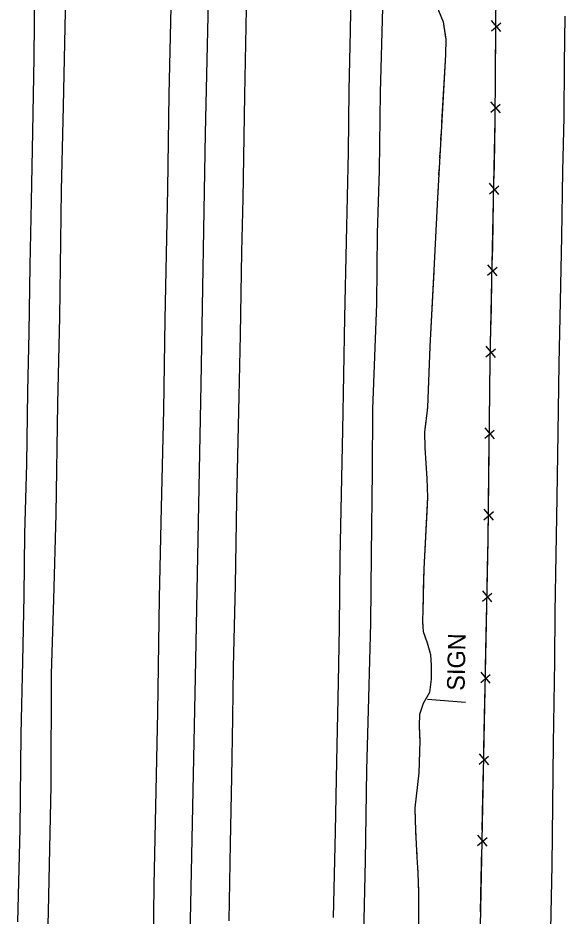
# Model space of a CAD drawing. Extents: x 591954 to 597000, y 198576 to 213500.
# Drawn here: x 594076.7 to 594263.8, y 208657.6 to 208964.6 of the extents above; entities that cross this region are included whole.
import ezdxf

# ---------------------------------------------------------------- set-up
doc = ezdxf.new("R2010")
doc.units = 0
for name, color, linetype in [('Level 11', 7, 'Continuous'), ('Level 14', 7, 'Continuous'), ('Level 15', 7, 'Continuous'), ('Level 19', 7, 'Continuous')]:
    doc.layers.add(name, color=color, linetype=linetype)

msp = doc.modelspace()

# ---------------------------------------------------------------- linework, layer by layer
at = {"layer": 'Level 11'}
for points in [[(594123.02, 208638.22), (594123.36, 208668.12), (594124.6, 208727.23), (594125.14, 208766.38), (594125.83, 208797.2), (594126.61, 208830.65), (594127.06, 208861.51), (594127.95, 208906.16), (594128.46, 208938.42), (594129.8, 208998.33), (594130.41, 209039.6), (594131.22, 209073.24), (594131.76, 209110), (594132.42, 209136.42), (594132.96, 209177.16), (594133.9, 209215.17), (594134.38, 209240.59), (594134.96, 209279.98), (594135.65, 209309.07), (594136.49, 209350.44)], [(594086.65, 208636.73), (594087.14, 208659.13), (594088.08, 208702.05), (594088.16, 208740.38), (594088.97, 208765.77), (594089.84, 208794.97), (594090.32, 208832.8), (594090.99, 208862.31), (594091.58, 208905.64), (594092.33, 208934.5), (594093.16, 208977.79), (594093.7, 209009.45), (594093.4, 209047.8), (594093.49, 209081.82), (594092.84, 209115.61), (594092.82, 209143.3), (594092.51, 209175.14), (594092.33, 209199.03), (594091.93, 209226.7), (594091.19, 209268.68), (594090.98, 209301.33), (594090.94, 209338.39)], [(594155.14, 208985.58), (594154.18, 208938.07), (594153.6, 208902.85), (594153.16, 208884.62), (594152.7, 208856.25), (594152.27, 208835.37), (594151.51, 208799.68), (594151.02, 208770.67), (594150.36, 208742.64), (594150.1, 208725.4), (594149.8, 208705.1), (594149.33, 208682.4), (594148.81, 208655.92)], [(594184.59, 208657.1), (594185.36, 208686.52), (594185.74, 208710.37), (594186.36, 208737.39), (594186.7, 208756.27), (594186.94, 208780.04), (594187.86, 208823.66), (594188.22, 208842.59), (594188.51, 208862.21), (594189.12, 208888.23), (594189.81, 208918.74), (594190.01, 208939.96), (594190.43, 208960.17), (594190.8, 208980.06)], [(594076.72, 208655.65), (594077.44, 208687.42), (594077.79, 208719.8), (594078.33, 208744.62), (594078.8, 208767.02), (594079.09, 208788.27), (594079.74, 208812.23), (594080.11, 208836.96), (594080.5, 208857.11), (594080.94, 208880.01), (594081.31, 208901.92), (594081.85, 208925.7), (594082.31, 208950.94), (594082.45, 208974.94)], [(594201.38, 208968.07), (594200.65, 208939.09), (594200.3, 208912.51), (594199.63, 208891.03), (594199.32, 208866.87), (594198.03, 208830.87), (594197.88, 208809.7), (594197.49, 208781.22), (594197.29, 208757.73), (594196.64, 208732.23), (594195.97, 208707.49), (594195.47, 208676.6), (594194.9, 208651.29)], [(594258.87, 208647.63), (594259.39, 208674.89), (594259.89, 208716.5), (594260.3, 208744.71), (594260.43, 208761.42), (594261.18, 208800.65), (594261.47, 208822.83), (594261.8, 208846.37), (594262.28, 208867.64), (594262.71, 208889.85), (594263.08, 208912.25), (594263.49, 208930.66), (594263.64, 208948.99), (594263.84, 208965.26)]]:
    msp.add_lwpolyline(points, dxfattribs=at)
at = {"layer": 'Level 14'}
msp.add_lwpolyline([(594229.76, 208730.58), (594216.81, 208731.65)], dxfattribs=at)
at = {"layer": 'Level 15'}
for p, q in [((594241.9, 208960.03), (594238.69, 208963.77)), ((594238.67, 208960.22), (594241.85, 208963)), ((594241.72, 208932.17), (594238.51, 208935.91)), ((594238.48, 208932.36), (594241.67, 208935.14)), ((594237.95, 208904.53), (594241.17, 208907.26)), ((594241.18, 208904.29), (594238.02, 208908.08)), ((594237.37, 208876.68), (594240.6, 208879.4)), ((594240.6, 208876.44), (594237.44, 208880.22)), ((594236.8, 208848.82), (594240.02, 208851.55)), ((594240.03, 208848.58), (594236.87, 208852.37)), ((594236.45, 208820.95), (594239.65, 208823.71)), ((594239.69, 208820.74), (594236.49, 208824.5)), ((594236.12, 208793.09), (594239.32, 208795.85)), ((594239.35, 208792.88), (594236.16, 208796.64)), ((594235.61, 208765.25), (594238.84, 208767.98)), ((594238.85, 208765.01), (594235.68, 208768.8)), ((594235.05, 208737.4), (594238.27, 208740.13)), ((594238.28, 208737.16), (594235.12, 208740.94)), ((594234.48, 208709.54), (594237.71, 208712.27)), ((594237.72, 208709.31), (594234.55, 208713.09)), ((594233.93, 208681.68), (594237.16, 208684.42)), ((594237.17, 208681.45), (594234, 208685.23))]:
    msp.add_line(p, q, dxfattribs=at)
for points in [[(594135.38, 208639.54), (594137.43, 208739.24), (594139.4, 208839.43), (594140.9, 208925.15), (594142.73, 209005.6), (594143.47, 209041.57), (594144.43, 209105.77), (594146.4, 209185.88), (594147.82, 209268.8), (594149.34, 209340.3), (594150.77, 209409.58), (594151.44, 209471.31), (594152.49, 209539.23), (594153.2, 209567.1)], [(594234.66, 208642.52), (594236.04, 208712.36), (594237.53, 208786), (594238.27, 208847.42), (594239.97, 208929.79), (594240.36, 208989.83), (594241.31, 209056.47), (594242.13, 209110.58), (594242.99, 209150.03), (594243.64, 209195.61), (594244.14, 209235.56), (594245.06, 209285.46), (594245.66, 209349.08), (594246.85, 209418.16), (594247.68, 209482.91), (594248.59, 209547.76), (594249.18, 209567.28)], [(594240.09, 208948.93), (594240.16, 208958.88)], [(594240.02, 208937.6), (594240.09, 208948.93)], [(594239.79, 208921.07), (594239.97, 208929.79), (594239.98, 208931.02)], [(594239.55, 208909.75), (594239.79, 208921.07)], [(594239.21, 208893.21), (594239.42, 208903.17)], [(594238.98, 208881.89), (594239.21, 208893.21)], [(594238.64, 208865.36), (594238.84, 208875.31)], [(594238.4, 208854.04), (594238.64, 208865.36)], [(594238.15, 208837.5), (594238.27, 208847.42), (594238.27, 208847.46)], [(594238.01, 208826.18), (594238.15, 208837.5)], [(594237.82, 208809.65), (594237.93, 208819.6)], [(594237.68, 208798.33), (594237.82, 208809.65)], [(594237.45, 208781.79), (594237.53, 208786), (594237.6, 208791.74)], [(594237.22, 208770.47), (594237.45, 208781.79)], [(594236.88, 208753.93), (594237.08, 208763.89)], [(594236.65, 208742.61), (594236.88, 208753.93)], [(594236.32, 208726.08), (594236.52, 208736.03)], [(594236.09, 208714.76), (594236.32, 208726.08)], [(594235.76, 208698.23), (594235.96, 208708.18)], [(594235.54, 208686.91), (594235.76, 208698.23)], [(594235.21, 208670.37), (594235.41, 208680.33)], [(594234.98, 208659.05), (594235.21, 208670.37)]]:
    msp.add_lwpolyline(points, dxfattribs=at)
at = {"layer": 'Level 19'}
for points in [[(594222.45, 208986.08), (594221.45, 208983.88), (594220.65, 208980.74), (594220.21, 208976.08), (594220.58, 208967.15), (594222.11, 208963.3), (594222.98, 208957.79)], [(594220.58, 208967.15), (594222.11, 208963.3), (594223.06, 208957.32), (594222.93, 208952.06), (594220.18, 208903.13), (594219, 208878.42), (594217.58, 208852.33), (594216.8, 208831.39), (594215.72, 208823.04), (594215.84, 208817.66), (594216.58, 208807.16), (594216.84, 208800.75), (594215.51, 208776.32), (594215.1, 208758.07), (594215.37, 208754.9), (594216.67, 208750.99), (594217.83, 208746.98), (594218.09, 208743.29), (594218.03, 208738.6), (594217.45, 208733.98), (594215.36, 208730.25), (594214.07, 208726.52), (594213.92, 208722.67), (594214.12, 208717.39), (594213.89, 208706.55), (594212.51, 208694.57), (594212.53, 208690.08), (594212.85, 208684.47), (594213.19, 208677.74), (594213.5, 208672.23), (594213.71, 208665.92), (594213.76, 208644.55)], [(594222.98, 208957.79), (594223.06, 208957.32), (594222.93, 208952.06), (594221.62, 208928.83)], [(594221.4, 208924.84), (594221.29, 208922.84)], [(594221.06, 208918.85), (594220.95, 208916.85)], [(594220.72, 208912.86), (594220.61, 208910.86)], [(594220.39, 208906.86), (594220.18, 208903.13), (594219, 208878.42), (594218.97, 208877.9)], [(594218.97, 208877.9), (594217.58, 208852.33), (594217.45, 208848.94)], [(594217.3, 208844.94), (594217.22, 208842.94)], [(594217.08, 208838.95), (594217, 208836.95)], [(594216.85, 208832.95), (594216.8, 208831.39), (594216.74, 208830.96)], [(594216.23, 208826.99), (594215.72, 208823.04), (594215.84, 208817.66), (594216.58, 208807.16), (594216.84, 208800.75), (594216.7, 208798.06)], [(594216.7, 208798.06), (594215.51, 208776.32), (594215.35, 208769.09)], [(594215.26, 208765.09), (594215.21, 208763.09)], [(594215.12, 208759.1), (594215.1, 208758.07), (594215.18, 208757.1)], [(594215.93, 208753.2), (594216.57, 208751.3)], [(594217.69, 208747.46), (594217.83, 208746.98), (594218.09, 208743.29), (594218.03, 208738.6), (594217.45, 208733.98), (594215.36, 208730.25), (594214.07, 208726.52), (594213.92, 208722.67), (594214.05, 208719.29)], [(594214.05, 208719.29), (594214.12, 208717.39), (594213.89, 208706.55), (594212.51, 208694.57), (594212.53, 208690.38)], [(594212.74, 208686.38), (594212.85, 208684.47), (594212.85, 208684.39)], [(594213.05, 208680.39), (594213.15, 208678.39)], [(594213.37, 208674.4), (594213.49, 208672.4)], [(594213.63, 208668.41), (594213.71, 208665.92), (594213.76, 208644.55)]]:
    msp.add_lwpolyline(points, dxfattribs=at)

# ---------------------------------------------------------------- texts
at = {"layer": 'Level 14'}
msp.add_text('SIGN', height=6, rotation=88.8789, dxfattribs=at).set_placement((594229.47, 208734.56))

doc.saveas('drawing.dxf')
